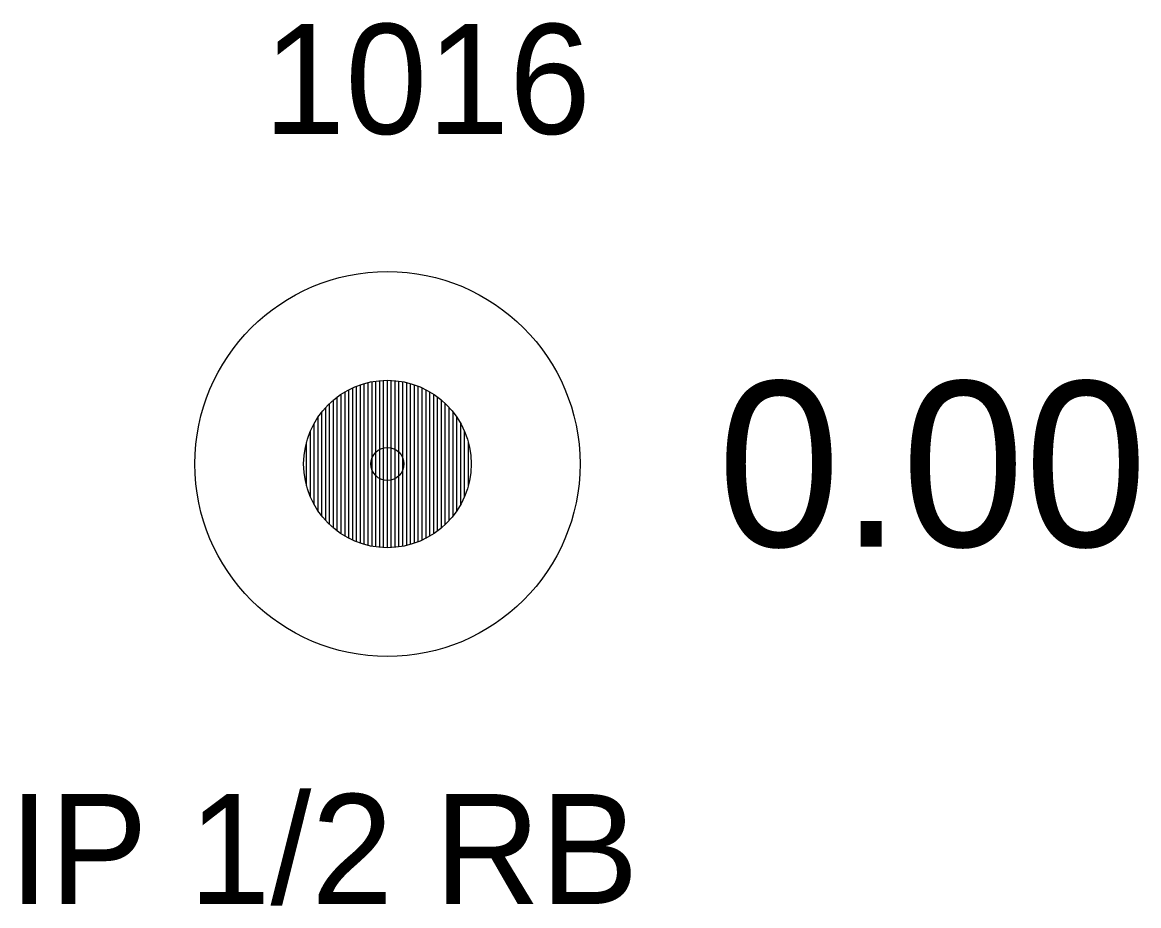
# Model space of a CAD drawing. Extents: x 1655137 to 1657928, y 1003994 to 1005407.
# Drawn here: x 1655570.25 to 1655580.39, y 1004244.26 to 1004252.29 of the extents above; entities that cross this region are included whole.
import ezdxf

# ---------------------------------------------------------------- set-up
doc = ezdxf.new("R2010")
doc.units = 0
for name, color, linetype in [('RD_EX_DV_Prop_txCode', 7, 'Continuous'), ('RD_EX_DV_PropPin', 7, 'Continuous'), ('RD_EX_TX_DV_Prop_ELEV', 7, 'Continuous'), ('RD_SMD_Locator', 7, 'Continuous')]:
    doc.layers.add(name, color=color, linetype=linetype)

msp = doc.modelspace()

# ---------------------------------------------------------------- linework, layer by layer
at = {"layer": 'RD_EX_DV_PropPin'}
for p, q in [((1655573.25, 1004247.581), (1655573.25, 1004248.966)), ((1655573.285, 1004247.566), (1655573.285, 1004248.981)), ((1655573.32, 1004247.553), (1655573.32, 1004248.994)), ((1655573.355, 1004247.542), (1655573.355, 1004249.005)), ((1655573.39, 1004247.533), (1655573.39, 1004249.014)), ((1655573.425, 1004247.526), (1655573.425, 1004249.022)), ((1655573.46, 1004247.52), (1655573.46, 1004249.027)), ((1655573.495, 1004247.516), (1655573.495, 1004249.031)), ((1655573.53, 1004247.513), (1655573.53, 1004249.034)), ((1655573.565, 1004247.513), (1655573.565, 1004249.035)), ((1655573.6, 1004247.513), (1655573.6, 1004249.034)), ((1655573.635, 1004247.516), (1655573.635, 1004249.031)), ((1655573.67, 1004247.52), (1655573.67, 1004249.027)), ((1655573.705, 1004247.526), (1655573.705, 1004249.022)), ((1655573.74, 1004247.533), (1655573.74, 1004249.014)), ((1655573.775, 1004247.542), (1655573.775, 1004249.005)), ((1655573.81, 1004247.553), (1655573.81, 1004248.994)), ((1655573.845, 1004247.566), (1655573.845, 1004248.981)), ((1655573.881, 1004247.581), (1655573.881, 1004248.966)), ((1655573.075, 1004247.691), (1655573.075, 1004248.856)), ((1655573.11, 1004247.664), (1655573.11, 1004248.883)), ((1655573.145, 1004247.639), (1655573.145, 1004248.908)), ((1655573.18, 1004247.617), (1655573.18, 1004248.93)), ((1655573.215, 1004247.598), (1655573.215, 1004248.949)), ((1655573.916, 1004247.598), (1655573.916, 1004248.949)), ((1655573.951, 1004247.617), (1655573.951, 1004248.93)), ((1655573.986, 1004247.639), (1655573.986, 1004248.908)), ((1655574.021, 1004247.664), (1655574.021, 1004248.883)), ((1655574.056, 1004247.691), (1655574.056, 1004248.856)), ((1655573.005, 1004247.759), (1655573.005, 1004248.789)), ((1655573.04, 1004247.723), (1655573.04, 1004248.824)), ((1655574.091, 1004247.723), (1655574.091, 1004248.824)), ((1655574.126, 1004247.759), (1655574.126, 1004248.789)), ((1655572.935, 1004247.847), (1655572.935, 1004248.7)), ((1655572.97, 1004247.799), (1655572.97, 1004248.748)), ((1655574.161, 1004247.799), (1655574.161, 1004248.748)), ((1655574.196, 1004247.847), (1655574.196, 1004248.7)), ((1655572.865, 1004247.976), (1655572.865, 1004248.572)), ((1655572.9, 1004247.904), (1655572.9, 1004248.643)), ((1655574.231, 1004247.904), (1655574.231, 1004248.643)), ((1655574.266, 1004247.976), (1655574.266, 1004248.572)), ((1655572.83, 1004248.077), (1655572.83, 1004248.47)), ((1655574.301, 1004248.077), (1655574.301, 1004248.47))]:
    msp.add_line(p, q, dxfattribs=at)
for radius in [1.75, 0.761]:
    msp.add_circle((1655573.565, 1004248.274), radius, dxfattribs=at)
at = {"layer": 'RD_SMD_Locator'}
msp.add_circle((1655573.565, 1004248.274), 0.15, dxfattribs=at)

# ---------------------------------------------------------------- texts
at = {"layer": 'RD_EX_DV_Prop_txCode'}
for s, p in [('1016', (1655572.439, 1004251.274)), ('IP 1/2 RB', (1655570.124, 1004244.274))]:
    msp.add_text(s, height=1, dxfattribs=at).set_placement(p)
at = {"layer": 'RD_EX_TX_DV_Prop_ELEV'}
msp.add_text('0.00', height=1.5, dxfattribs=at).set_placement((1655576.565, 1004247.524))

doc.saveas('drawing.dxf')
